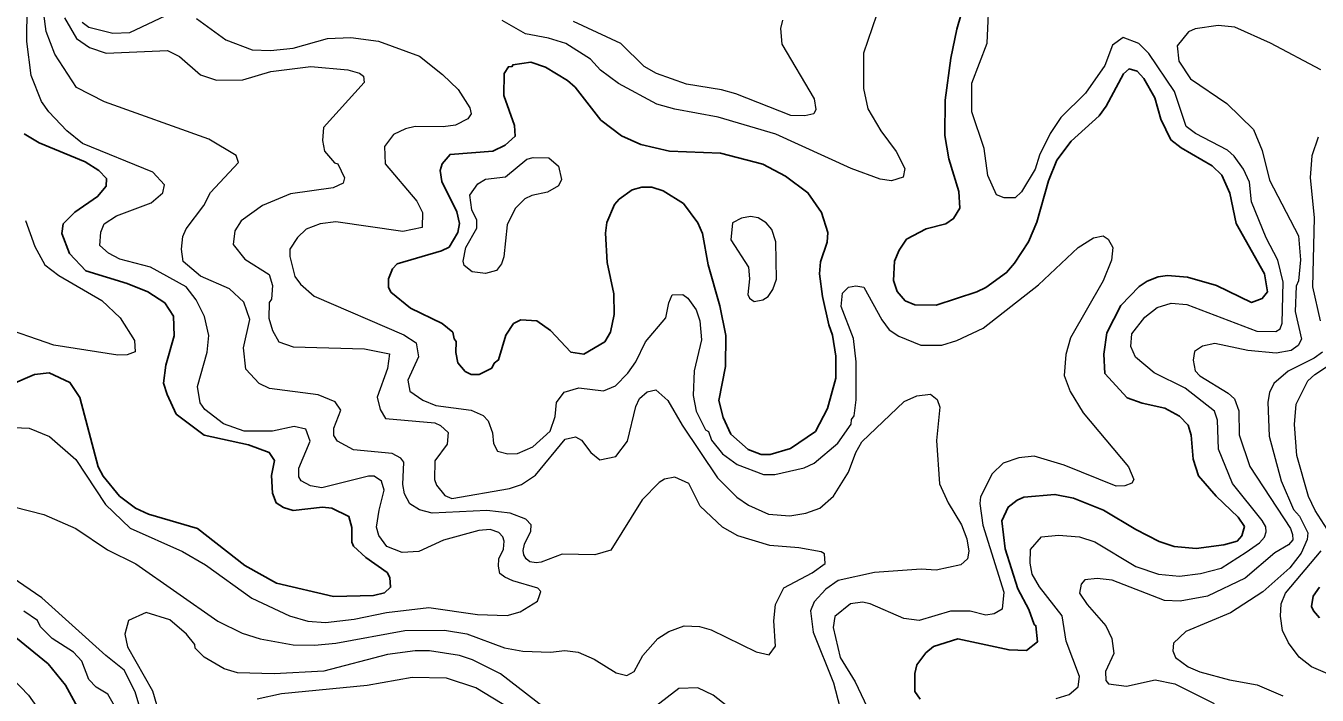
# Model space of a CAD drawing. Extents: x 673.3 to 698.5, y 6984.3 to 7012.3.
# Drawn here: x 676.656 to 678.607, y 7004.196 to 7005.208 of the extents above; entities that cross this region are included whole.
import ezdxf

# ---------------------------------------------------------------- set-up
doc = ezdxf.new("R2010")
doc.units = 0
doc.header["$LTSCALE"] = 0.032
doc.layers.add('1', color=7, linetype='Continuous', lineweight=25)
doc.layers.add('2', color=7, linetype='Continuous', lineweight=13)

msp = doc.modelspace()

# ---------------------------------------------------------------- linework, layer by layer
at = {"layer": '1'}
for points in [[(678.4482, 7004.9961), (678.4016, 7005.0232), (678.3857, 7005.0353), (678.3708, 7005.0664), (678.3619, 7005.0987), (678.345, 7005.1278), (678.3352, 7005.1392), (678.3229, 7005.1425), (678.3143, 7005.135), (678.2882, 7005.0863), (678.2774, 7005.0713), (678.2355, 7005.0334), (678.2139, 7005.0046), (678.2013, 7004.973), (678.1834, 7004.9108), (678.1707, 7004.8808), (678.1499, 7004.8486), (678.1377, 7004.8346), (678.1065, 7004.8122), (678.0927, 7004.8053), (678.0316, 7004.7853), (677.9991, 7004.7857), (677.9847, 7004.7919), (677.9724, 7004.8062), (677.9669, 7004.8225), (677.9684, 7004.8516), (677.9756, 7004.8685), (677.9865, 7004.8849), (678.0163, 7004.9007), (678.0462, 7004.9083), (678.0577, 7004.9161), (678.0671, 7004.9319), (678.0655, 7004.957), (678.0503, 7005.0063), (678.0446, 7005.0418), (678.0451, 7005.0952), (678.0535, 7005.1587), (678.0625, 7005.2025), (678.0844, 7005.2782)], [(676.8675, 7004.6948), (676.8805, 7004.7388), (676.8794, 7004.7686), (676.866, 7004.789), (676.8404, 7004.8057), (676.8095, 7004.8182), (676.7467, 7004.837), (676.7222, 7004.8632), (676.7104, 7004.8935), (676.7128, 7004.908), (676.7301, 7004.9257), (676.7645, 7004.9494), (676.7775, 7004.9654), (676.7779, 7004.9765), (676.7663, 7004.9889), (676.7456, 7005.0017), (676.6766, 7005.0305), (676.6536, 7005.044)], [(678.0074, 7004.19), (677.9992, 7004.2014), (677.9993, 7004.2288), (678.0021, 7004.2415), (678.0158, 7004.2598), (678.0276, 7004.2694), (678.0643, 7004.281), (678.1415, 7004.2644), (678.1681, 7004.2633), (678.1843, 7004.2763), (678.1821, 7004.3009), (678.1793, 7004.3028), (678.1712, 7004.3254), (678.1548, 7004.3567), (678.1354, 7004.417), (678.1307, 7004.4594), (678.1402, 7004.4801), (678.1535, 7004.4904), (678.1637, 7004.4949), (678.2107, 7004.4993), (678.239, 7004.4938), (678.284, 7004.4756), (678.3329, 7004.4461), (678.3685, 7004.428), (678.3909, 7004.4204), (678.4242, 7004.4173), (678.4658, 7004.4231), (678.4859, 7004.4288), (678.4931, 7004.4369), (678.497, 7004.4509), (678.4874, 7004.465), (678.4545, 7004.4964), (678.4277, 7004.5276), (678.4195, 7004.5525), (678.4165, 7004.5889), (678.4119, 7004.6041), (678.3992, 7004.6175), (678.377, 7004.6298), (678.3427, 7004.637), (678.3199, 7004.6455), (678.2862, 7004.6818), (678.2847, 7004.7113), (678.289, 7004.7435), (678.3103, 7004.785), (678.338, 7004.8135), (678.3499, 7004.8215), (678.3669, 7004.8283), (678.3807, 7004.83), (678.4111, 7004.8275), (678.455, 7004.8152), (678.5079, 7004.7894), (678.5239, 7004.7954), (678.532, 7004.8056), (678.5274, 7004.8328), (678.4847, 7004.9089), (678.4749, 7004.9545), (678.4627, 7004.982), (678.4482, 7004.9961)], [(676.6332, 7004.6648), (676.6695, 7004.6803), (676.6914, 7004.6831), (676.7228, 7004.6682), (676.738, 7004.6459), (676.7653, 7004.5411), (676.773, 7004.527), (676.7978, 7004.4967), (676.8219, 7004.4785), (676.8416, 7004.4695), (676.9156, 7004.448), (676.987, 7004.392), (677.0348, 7004.365), (677.1212, 7004.3449), (677.1814, 7004.3463), (677.1979, 7004.3504), (677.2071, 7004.3589), (677.2063, 7004.3736), (677.202, 7004.3815), (677.1699, 7004.4037), (677.1513, 7004.4211), (677.1486, 7004.4269), (677.1485, 7004.4491), (677.1442, 7004.4659), (677.1185, 7004.4783), (677.1042, 7004.4798), (677.0603, 7004.475), (677.0453, 7004.4794), (677.0345, 7004.4864), (677.0288, 7004.5013), (677.0272, 7004.5277), (677.032, 7004.5504), (677.024, 7004.5626), (676.9928, 7004.5741), (676.9256, 7004.5889), (676.8831, 7004.6208), (676.8695, 7004.6501), (676.8644, 7004.6673), (676.8675, 7004.6948)], [(678.6105, 7004.3592), (678.6008, 7004.3457), (678.5983, 7004.3297), (678.6016, 7004.3232), (678.6105, 7004.3126)], [(676.7521, 7004.1457), (676.7162, 7004.2108), (676.6898, 7004.2431), (676.6409, 7004.2829)]]:
    msp.add_lwpolyline(points, dxfattribs=at)
msp.add_lwpolyline([(677.5454, 7004.9376), (677.5526, 7004.9457), (677.5723, 7004.9596), (677.5866, 7004.9635), (677.6018, 7004.9634), (677.6188, 7004.958), (677.6498, 7004.9388), (677.6715, 7004.9095), (677.6786, 7004.8935), (677.6868, 7004.8464), (677.7048, 7004.7841), (677.7135, 7004.7395), (677.713, 7004.6928), (677.7031, 7004.6411), (677.7096, 7004.6153), (677.7213, 7004.5904), (677.7476, 7004.5671), (677.7672, 7004.5597), (677.7807, 7004.5597), (677.8112, 7004.5689), (677.8493, 7004.5944), (677.8674, 7004.6293), (677.8798, 7004.6749), (677.8798, 7004.7081), (677.875, 7004.7401), (677.8692, 7004.7554), (677.8598, 7004.7985), (677.8554, 7004.8325), (677.8566, 7004.8506), (677.8667, 7004.8805), (677.8676, 7004.8951), (677.8581, 7004.9255), (677.8376, 7004.9552), (677.8036, 7004.9804), (677.7693, 7004.9985), (677.7058, 7005.0148), (677.6287, 7005.0182), (677.5853, 7005.0279), (677.556, 7005.0411), (677.525, 7005.0651), (677.4858, 7005.1148), (677.4744, 7005.1248), (677.4411, 7005.145), (677.4193, 7005.1525), (677.3917, 7005.1485), (677.3908, 7005.146), (677.3853, 7005.1456), (677.379, 7005.1353), (677.3782, 7005.1021), (677.3946, 7005.0569), (677.3956, 7005.0405), (677.3802, 7005.0269), (677.3615, 7005.0181), (677.297, 7005.0132), (677.2853, 7004.9989), (677.2821, 7004.9888), (677.2844, 7004.9723), (677.3072, 7004.9264), (677.3112, 7004.9088), (677.3089, 7004.8952), (677.2956, 7004.873), (677.2839, 7004.8672), (677.217, 7004.8478), (677.2102, 7004.8403), (677.2039, 7004.8251), (677.2039, 7004.8123), (677.2076, 7004.805), (677.2373, 7004.7808), (677.2853, 7004.7575), (677.3013, 7004.7445), (677.3032, 7004.7342), (677.3065, 7004.7302), (677.3058, 7004.714), (677.309, 7004.6981), (677.3201, 7004.6853), (677.3291, 7004.6803), (677.3408, 7004.6803), (677.3603, 7004.6903), (677.3638, 7004.6976), (677.3701, 7004.7025), (677.3813, 7004.74), (677.3928, 7004.7574), (677.4038, 7004.7632), (677.428, 7004.7615), (677.4488, 7004.7471), (677.4796, 7004.7143), (677.499, 7004.7113), (677.531, 7004.7299), (677.5395, 7004.7447), (677.5451, 7004.771), (677.5443, 7004.8026), (677.5345, 7004.8498), (677.5321, 7004.8942), (677.5339, 7004.9102)], close=True, dxfattribs=at)
at = {"layer": '2'}
for points in [[(678.2125, 7004.1907), (678.2322, 7004.1968), (678.246, 7004.2085), (678.2477, 7004.2239), (678.2276, 7004.2775), (678.2217, 7004.3158), (678.1875, 7004.3596), (678.1764, 7004.3787), (678.1733, 7004.3952), (678.1738, 7004.4161), (678.1904, 7004.435), (678.2164, 7004.4375), (678.2479, 7004.435), (678.271, 7004.4275), (678.3329, 7004.3901), (678.3672, 7004.3788), (678.3988, 7004.3756), (678.4307, 7004.3797), (678.4619, 7004.388), (678.4998, 7004.4118), (678.5198, 7004.4263), (678.5276, 7004.4349), (678.5299, 7004.4429), (678.5296, 7004.4503), (678.5239, 7004.4601), (678.479, 7004.5159), (678.4577, 7004.5679), (678.4563, 7004.6114), (678.4516, 7004.6253), (678.4073, 7004.6597), (678.3605, 7004.6832), (678.3326, 7004.7065), (678.3253, 7004.7229), (678.3271, 7004.7418), (678.3466, 7004.7674), (678.3653, 7004.7819), (678.3863, 7004.7884), (678.4102, 7004.7865), (678.5157, 7004.746), (678.5443, 7004.7453), (678.5509, 7004.7497), (678.5542, 7004.7582), (678.5557, 7004.8199), (678.5474, 7004.8531), (678.5297, 7004.887), (678.5078, 7004.9413), (678.5046, 7004.971), (678.4956, 7004.991), (678.4818, 7005.0106), (678.4713, 7005.0195), (678.4231, 7005.0446), (678.4091, 7005.0555), (678.3914, 7005.1083), (678.3527, 7005.1658), (678.3376, 7005.1808), (678.3141, 7005.1898), (678.2976, 7005.1782), (678.286, 7005.1474), (678.257, 7005.1055), (678.2196, 7005.0689), (678.2034, 7005.045), (678.1874, 7005.0118), (678.181, 7004.991), (678.1605, 7004.9568), (678.1506, 7004.9473), (678.1341, 7004.9473), (678.1226, 7004.9522), (678.1095, 7004.9812), (678.1038, 7005.0219), (678.0851, 7005.0773), (678.0854, 7005.121), (678.1086, 7005.1815), (678.1119, 7005.2603)], [(677.3706, 7004.4416), (677.3577, 7004.4463), (677.3404, 7004.4447), (677.2872, 7004.4302), (677.2498, 7004.4131), (677.2248, 7004.4114), (677.2013, 7004.4206), (677.1894, 7004.4372), (677.1861, 7004.4499), (677.1898, 7004.4755), (677.1973, 7004.5059), (677.1935, 7004.5192), (677.1823, 7004.527), (677.1738, 7004.527), (677.1036, 7004.5093), (677.0863, 7004.5125), (677.072, 7004.52), (677.0687, 7004.5257), (677.0688, 7004.5389), (677.0856, 7004.5796), (677.0791, 7004.5979), (677.0616, 7004.6019), (677.0286, 7004.5947), (676.9861, 7004.5951), (676.9549, 7004.606), (676.9266, 7004.6275), (676.9194, 7004.6379), (676.9156, 7004.6625), (676.9302, 7004.7144), (676.9326, 7004.7393), (676.9261, 7004.7681), (676.9135, 7004.7935), (676.8984, 7004.8129), (676.8445, 7004.8426), (676.7981, 7004.8546), (676.7812, 7004.8639), (676.7682, 7004.8753), (676.7695, 7004.8957), (676.7747, 7004.9081), (676.7931, 7004.9202), (676.8453, 7004.9398), (676.8631, 7004.9552), (676.8656, 7004.967), (676.848, 7004.9862), (676.7419, 7005.0297), (676.7181, 7005.0486), (676.6908, 7005.0775), (676.6801, 7005.0933), (676.6645, 7005.1323), (676.6575, 7005.1839), (676.6582, 7005.2369)], [(677.2363, 7004.4852), (677.228, 7004.5001), (677.2258, 7004.5145), (677.2274, 7004.5479), (677.2226, 7004.5539), (677.2097, 7004.5613), (677.1511, 7004.5667), (677.1268, 7004.58), (677.1217, 7004.5885), (677.1217, 7004.5993), (677.1322, 7004.6265), (677.1233, 7004.6392), (677.0977, 7004.65), (677.0241, 7004.6595), (677.0087, 7004.667), (676.9888, 7004.6888), (676.9848, 7004.7209), (676.9946, 7004.7637), (676.9856, 7004.7899), (676.9639, 7004.8102), (676.9203, 7004.8289), (676.894, 7004.8511), (676.8912, 7004.8698), (676.8933, 7004.8891), (676.8984, 7004.9005), (676.9249, 7004.9361), (676.9353, 7004.9556), (676.9773, 7005.0009), (676.9741, 7005.0115), (676.9326, 7005.0361), (676.7749, 7005.0925), (676.7329, 7005.1143), (676.7002, 7005.1645), (676.6871, 7005.1988), (676.6834, 7005.2257)], [(676.7512, 7005.2055), (676.7875, 7005.1965), (676.8135, 7005.1974), (676.8678, 7005.2232)], [(677.9414, 7005.2236), (677.9214, 7005.1661), (677.9214, 7005.1128), (677.9283, 7005.0818), (677.9479, 7005.049), (677.9709, 7005.0176), (677.984, 7004.9917), (677.9817, 7004.9786), (677.9639, 7004.9734), (677.9469, 7004.9757), (677.9029, 7004.9919), (677.7892, 7005.0439), (677.7023, 7005.0694), (677.6366, 7005.0814), (677.6092, 7005.0891), (677.5514, 7005.1201), (677.5242, 7005.1407), (677.5094, 7005.157), (677.4717, 7005.1806), (677.4456, 7005.189), (677.411, 7005.1956), (677.376, 7005.2155)], [(676.7148, 7005.2194), (676.7328, 7005.1882), (676.7526, 7005.1749), (676.7775, 7005.1663), (676.87, 7005.1702), (676.8882, 7005.1612), (676.9202, 7005.1332), (676.9444, 7005.1255), (676.9838, 7005.1261), (677.0263, 7005.1386), (677.0866, 7005.146), (677.1427, 7005.1409), (677.1601, 7005.136), (677.1663, 7005.1316), (677.1671, 7005.1219), (677.106, 7005.0537), (677.1046, 7005.0341), (677.1074, 7005.0183), (677.1226, 7005.0004), (677.1276, 7004.9988), (677.1378, 7004.978), (677.1355, 7004.9695), (677.1205, 7004.9627), (677.0559, 7004.9538), (677.0136, 7004.936), (676.9816, 7004.913), (676.9717, 7004.8979), (676.9694, 7004.8768), (676.987, 7004.8547), (677.0239, 7004.8319), (677.0288, 7004.8151), (677.0271, 7004.7945), (677.0239, 7004.7893), (677.0231, 7004.7659), (677.0288, 7004.7469), (677.0386, 7004.73), (677.0601, 7004.7224), (677.1679, 7004.7194), (677.2054, 7004.7117), (677.2026, 7004.6895), (677.1868, 7004.6462), (677.1914, 7004.6274), (677.1997, 7004.6141), (677.2739, 7004.6076), (677.2828, 7004.6036), (677.2941, 7004.5928), (677.2925, 7004.5752), (677.2742, 7004.5501), (677.2737, 7004.5216), (677.2765, 7004.5131), (677.2891, 7004.4978), (677.2995, 7004.4929), (677.3868, 7004.5082), (677.4052, 7004.5145), (677.4259, 7004.5284), (677.471, 7004.583), (677.4867, 7004.5863), (677.4956, 7004.5814), (677.5095, 7004.5627), (677.5232, 7004.5518), (677.5475, 7004.5564), (677.5653, 7004.5797), (677.5778, 7004.6322), (677.5832, 7004.644), (677.595, 7004.6541), (677.6079, 7004.6574), (677.6261, 7004.6411), (677.6478, 7004.6037), (677.7012, 7004.5241), (677.7302, 7004.495), (677.7481, 7004.4829)], [(676.7412, 7005.2129), (676.7512, 7005.2055)], [(676.9139, 7005.2184), (676.9582, 7005.1865), (676.998, 7005.1713), (677.0257, 7005.1704), (677.0602, 7005.1736), (677.112, 7005.1883), (677.1471, 7005.1899), (677.1889, 7005.1843), (677.2511, 7005.1614), (677.2858, 7005.1341), (677.3093, 7005.1114), (677.327, 7005.0835), (677.3291, 7005.0744), (677.3241, 7005.0667), (677.3053, 7005.0572), (677.2865, 7005.0547), (677.2443, 7005.0555), (677.2298, 7005.052), (677.2118, 7005.0431), (677.1982, 7005.0251), (677.199, 7004.9988), (677.247, 7004.9424), (677.2552, 7004.9255), (677.255, 7004.9025), (677.2257, 7004.8968), (677.1246, 7004.9114), (677.1006, 7004.9084), (677.0795, 7004.9004), (677.0668, 7004.8876), (677.0552, 7004.8698), (677.0549, 7004.8587), (677.0624, 7004.8287), (677.0712, 7004.8168), (677.0917, 7004.7987), (677.227, 7004.7403), (677.2459, 7004.7283), (677.2494, 7004.7073), (677.2332, 7004.672), (677.2365, 7004.6552), (677.2558, 7004.6415), (677.2758, 7004.6337), (677.329, 7004.6265), (677.3473, 7004.6187), (677.3545, 7004.6107), (677.361, 7004.5922), (677.3626, 7004.5762), (677.3689, 7004.5649), (677.3841, 7004.5605), (677.3988, 7004.5611), (677.4222, 7004.571), (677.4481, 7004.595), (677.4556, 7004.617), (677.4579, 7004.6384), (677.4694, 7004.6538), (677.4915, 7004.6605), (677.5288, 7004.6558), (677.547, 7004.6634), (677.5658, 7004.6824), (677.5778, 7004.6995), (677.5922, 7004.7299), (677.623, 7004.7664), (677.6273, 7004.789), (677.6328, 7004.8009), (677.6485, 7004.8014), (677.6563, 7004.7961), (677.6687, 7004.7782), (677.6745, 7004.7616), (677.677, 7004.7331), (677.6656, 7004.6863), (677.6641, 7004.6487), (677.6689, 7004.6249), (677.683, 7004.5969), (677.6875, 7004.5945), (677.6921, 7004.5811), (677.7084, 7004.5608), (677.7306, 7004.5447), (677.7704, 7004.5295), (677.7877, 7004.5295), (677.8319, 7004.5396), (677.8472, 7004.5466), (677.8828, 7004.5765), (677.9031, 7004.6057), (677.9036, 7004.6127), (677.9074, 7004.6181), (677.9107, 7004.6424), (677.9107, 7004.6997), (677.9063, 7004.7351), (677.8879, 7004.7835), (677.89, 7004.8036), (677.8988, 7004.8125), (677.9099, 7004.8146), (677.9223, 7004.8127), (677.9492, 7004.763), (677.9605, 7004.7478), (677.975, 7004.7384)], [(677.7992, 7005.2161), (677.796, 7005.2034), (677.7984, 7005.1796), (677.8472, 7005.0971), (677.8497, 7005.081), (677.8465, 7005.0746), (677.833, 7005.0717), (677.8118, 7005.0718), (677.7287, 7005.1048), (677.7071, 7005.1109), (677.6543, 7005.1192), (677.6088, 7005.1356), (677.5905, 7005.1462), (677.5551, 7005.1806), (677.4834, 7005.214)], [(678.6125, 7005.1412), (678.5364, 7005.1812), (678.4824, 7005.2054), (678.4573, 7005.2078), (678.4225, 7005.203), (678.4128, 7005.1983), (678.3954, 7005.1773), (678.3978, 7005.154), (678.4158, 7005.1272), (678.4705, 7005.0903), (678.5107, 7005.0506), (678.5239, 7005.0189), (678.5348, 7004.9743), (678.5785, 7004.8902), (678.5817, 7004.8538), (678.5785, 7004.8222), (678.5753, 7004.814), (678.5736, 7004.7757), (678.5835, 7004.734), (678.5782, 7004.7246)], [(678.6087, 7005.0392), (678.5989, 7005.0111), (678.5964, 7004.9782), (678.6022, 7004.9175), (678.5998, 7004.8131), (678.6114, 7004.7616)], [(676.6558, 7004.9135), (676.6698, 7004.874), (676.6848, 7004.8465), (676.706, 7004.8303), (676.7709, 7004.7922), (676.7988, 7004.7663), (676.8204, 7004.7317), (676.8215, 7004.715), (676.8094, 7004.7102), (676.7954, 7004.7098), (676.6983, 7004.7247), (676.611, 7004.755)], [(677.975, 7004.7384), (678.0082, 7004.725), (678.0398, 7004.725), (678.0628, 7004.7317), (678.1022, 7004.7504), (678.1858, 7004.8159), (678.2459, 7004.8724), (678.2691, 7004.8869), (678.2835, 7004.8903), (678.2912, 7004.885), (678.2983, 7004.8727), (678.2961, 7004.8535), (678.2839, 7004.8221), (678.2343, 7004.7361), (678.2272, 7004.7109), (678.225, 7004.6789), (678.2338, 7004.6546), (678.2537, 7004.6226), (678.3218, 7004.5412), (678.3302, 7004.5218), (678.3269, 7004.5165), (678.3165, 7004.5122), (678.3034, 7004.5116), (678.2245, 7004.5436), (678.1796, 7004.5571), (678.1564, 7004.5547), (678.1325, 7004.5465), (678.1162, 7004.5306), (678.0984, 7004.4956), (678.0973, 7004.4858), (678.102, 7004.4528), (678.1337, 7004.3515), (678.1313, 7004.3261), (678.1189, 7004.319), (678.1066, 7004.317), (678.0827, 7004.3227), (678.0531, 7004.3227), (678.0056, 7004.3088), (677.9824, 7004.3117), (677.9319, 7004.334), (677.9202, 7004.3364), (677.9022, 7004.3337), (677.8781, 7004.3149), (677.8758, 7004.2982), (677.8864, 7004.2527), (677.909, 7004.2162), (677.9315, 7004.168)], [(678.5782, 7004.7246), (678.5677, 7004.7167), (678.5449, 7004.7128), (678.502, 7004.7168), (678.4524, 7004.7272), (678.4339, 7004.7234), (678.4218, 7004.7153), (678.4198, 7004.7023), (678.4227, 7004.686), (678.4297, 7004.6784), (678.4727, 7004.6524), (678.4822, 7004.6435), (678.4888, 7004.6258), (678.4893, 7004.5891), (678.5054, 7004.5415), (678.5667, 7004.4479), (678.5697, 7004.4389), (678.5703, 7004.4305), (678.5637, 7004.4233), (678.543, 7004.4112), (678.4981, 7004.3727), (678.4414, 7004.3454), (678.4001, 7004.3382), (678.3763, 7004.339), (678.2972, 7004.3697), (678.2747, 7004.3723), (678.256, 7004.3704), (678.2505, 7004.3635), (678.2479, 7004.3499), (678.2593, 7004.3327), (678.2876, 7004.3009), (678.2967, 7004.2816), (678.3, 7004.2587), (678.287, 7004.2319), (678.2875, 7004.218), (678.2919, 7004.2132), (678.3189, 7004.2095), (678.3621, 7004.2191), (678.3919, 7004.2132), (678.4512, 7004.1834)], [(678.6149, 7004.7141), (678.6024, 7004.7054), (678.5632, 7004.6857), (678.5417, 7004.667), (678.5348, 7004.6535), (678.5322, 7004.6388), (678.5346, 7004.5871), (678.5526, 7004.5199), (678.5713, 7004.4766), (678.5803, 7004.4665), (678.593, 7004.4414), (678.5919, 7004.4309), (678.583, 7004.4104), (678.5659, 7004.3881), (678.525, 7004.3521), (678.4762, 7004.3203), (678.4086, 7004.2919), (678.39, 7004.2743), (678.3888, 7004.2627), (678.393, 7004.2527), (678.4122, 7004.2389), (678.4297, 7004.2309), (678.4743, 7004.2192), (678.5161, 7004.2115), (678.5553, 7004.1947)], [(678.6222, 7004.447), (678.604, 7004.4752), (678.5938, 7004.496), (678.5764, 7004.558), (678.5728, 7004.6052), (678.5751, 7004.6356), (678.5928, 7004.6709), (678.6032, 7004.6803), (678.6562, 7004.7155)], [(677.7481, 7004.4829), (677.7782, 7004.4694), (677.8103, 7004.4667), (677.8346, 7004.4709), (677.8556, 7004.4786), (677.8762, 7004.4968), (677.899, 7004.5329), (677.9099, 7004.5628), (677.9189, 7004.5788), (677.983, 7004.6397), (678.0022, 7004.6484), (678.0228, 7004.6508), (678.0329, 7004.6426), (678.0369, 7004.631), (678.032, 7004.5809), (678.0366, 7004.5151), (678.0497, 7004.4868), (678.0698, 7004.4531), (678.0778, 7004.432), (678.0809, 7004.4137), (678.0788, 7004.4021), (678.0685, 7004.3927), (678.0312, 7004.3849), (678.0086, 7004.3862), (677.9384, 7004.3812), (677.8833, 7004.3691), (677.8645, 7004.3562), (677.8471, 7004.337), (677.8416, 7004.3231), (677.8455, 7004.2909), (677.8765, 7004.2143), (677.8857, 7004.1775)], [(676.626, 7004.6011), (676.6612, 7004.5996), (676.6918, 7004.5867), (676.7319, 7004.5519), (676.7765, 7004.4838), (676.8138, 7004.4482), (676.8931, 7004.4129), (676.9276, 7004.393), (676.9977, 7004.3427), (677.0546, 7004.3156), (677.082, 7004.3079), (677.1089, 7004.3056), (677.152, 7004.3105), (677.2009, 7004.321), (677.2649, 7004.3284), (677.3384, 7004.3178), (677.3833, 7004.3162), (677.403, 7004.3219), (677.429, 7004.338), (677.4323, 7004.3466), (677.4341, 7004.3528), (677.4296, 7004.3574), (677.3918, 7004.3686), (677.3799, 7004.3742), (677.3725, 7004.38), (677.3702, 7004.3909), (677.3709, 7004.4021), (677.3776, 7004.4166), (677.379, 7004.4285), (677.3769, 7004.4352), (677.3706, 7004.4416)], [(676.6381, 7004.4807), (676.6833, 7004.469), (676.7318, 7004.4479), (676.7798, 7004.4156), (676.8222, 7004.3946), (676.946, 7004.3078), (676.983, 7004.2898), (677.0104, 7004.2811), (677.0599, 7004.272), (677.0925, 7004.2714), (677.1243, 7004.2746), (677.2286, 7004.2934), (677.2889, 7004.2941), (677.3225, 7004.2885), (677.3792, 7004.2675), (677.4069, 7004.2624), (677.4488, 7004.2608), (677.4705, 7004.2632), (677.4904, 7004.2607), (677.5147, 7004.2503), (677.5478, 7004.2296), (677.5643, 7004.2258), (677.5753, 7004.2317), (677.5881, 7004.256), (677.6108, 7004.2817), (677.6274, 7004.2921), (677.6507, 7004.3007), (677.674, 7004.2999), (677.6915, 7004.2947), (677.7593, 7004.2615), (677.7792, 7004.257), (677.7885, 7004.27), (677.7861, 7004.3083), (677.7889, 7004.3327), (677.8014, 7004.358), (677.8443, 7004.3806), (677.8637, 7004.3951), (677.8626, 7004.4094), (677.8575, 7004.4126), (677.8237, 7004.4188), (677.7801, 7004.422), (677.7319, 7004.4365), (677.7087, 7004.4498), (677.6751, 7004.4817), (677.6578, 7004.5159), (677.6367, 7004.5253), (677.6208, 7004.5221), (677.6127, 7004.5172), (677.5872, 7004.491), (677.5401, 7004.4148), (677.5159, 7004.4082), (677.4662, 7004.4089), (677.4348, 7004.3971), (677.4271, 7004.3957), (677.4176, 7004.3975), (677.4122, 7004.402), (677.4085, 7004.4079), (677.4074, 7004.4147), (677.4094, 7004.4239), (677.4193, 7004.4437), (677.4196, 7004.4534), (677.4115, 7004.4618), (677.3879, 7004.4708), (677.3525, 7004.4749), (677.2701, 7004.4707), (677.2511, 7004.4758), (677.2363, 7004.4852)], [(678.6233, 7004.2281), (678.5984, 7004.2386), (678.5797, 7004.2531), (678.5635, 7004.2752), (678.5544, 7004.2936), (678.5517, 7004.3152), (678.5525, 7004.3339), (678.5591, 7004.3498), (678.6131, 7004.4141)], [(676.8329, 7004.1622), (676.8214, 7004.2007), (676.8048, 7004.2339), (676.777, 7004.2556), (676.6804, 7004.3432), (676.6356, 7004.3735)], [(676.7982, 7004.1657), (676.7801, 7004.1974), (676.7624, 7004.208), (676.7514, 7004.2197), (676.741, 7004.2472), (676.728, 7004.2609), (676.696, 7004.2815), (676.6782, 7004.2993), (676.6737, 7004.3089), (676.6533, 7004.3226)], [(677.4801, 7004.1454), (677.3733, 7004.2281), (677.3312, 7004.2492), (677.3111, 7004.2559), (677.2661, 7004.2631), (677.2443, 7004.2631), (677.2026, 7004.2575), (677.1065, 7004.2323), (677.0316, 7004.2282), (676.9758, 7004.2298), (676.9557, 7004.2358), (676.9256, 7004.2533), (676.9119, 7004.267), (676.9113, 7004.2723), (676.899, 7004.2879), (676.8738, 7004.3096), (676.8382, 7004.321), (676.8114, 7004.3088), (676.8057, 7004.288), (676.8098, 7004.2691), (676.8474, 7004.2023), (676.8624, 7004.1527)], [(676.623, 7004.2348), (676.6604, 7004.1957), (676.7125, 7004.1216), (676.7192, 7004.1038), (676.7233, 7004.0874), (676.7224, 7004.0802), (676.7195, 7004.0749), (676.7123, 7004.0717), (676.7043, 7004.071), (676.6813, 7004.075), (676.6384, 7004.0865)], [(677.4017, 7004.1671), (677.3361, 7004.2068), (677.2918, 7004.2216), (677.2398, 7004.2226), (677.1717, 7004.2103), (677.0423, 7004.198), (677.0057, 7004.1899)], [(677.7158, 7004.1795), (677.6943, 7004.196), (677.6713, 7004.2069), (677.6426, 7004.2059), (677.6076, 7004.1789)]]:
    msp.add_lwpolyline(points, dxfattribs=at)
for points in [[(677.339, 7004.9686), (677.3504, 7004.9756), (677.3809, 7004.9792), (677.4131, 7005.0061), (677.4224, 7005.0084), (677.4464, 7005.0082), (677.4611, 7004.9952), (677.4652, 7004.975), (677.461, 7004.9659), (677.4443, 7004.956), (677.4208, 7004.9513), (677.4098, 7004.9459), (677.3956, 7004.9316), (677.3831, 7004.9068), (677.3782, 7004.8583), (677.3747, 7004.8477), (677.3673, 7004.8378), (677.3507, 7004.8333), (677.3303, 7004.8358), (677.3182, 7004.8452), (677.3171, 7004.8519), (677.3208, 7004.8725), (677.3374, 7004.9019), (677.3374, 7004.9138), (677.3301, 7004.9294), (677.3268, 7004.9518)], [(677.7894, 7004.8808), (677.7832, 7004.8995), (677.7747, 7004.9098), (677.7625, 7004.9171), (677.7511, 7004.9195), (677.7371, 7004.917), (677.7235, 7004.9098), (677.721, 7004.884), (677.748, 7004.8425), (677.7494, 7004.8249), (677.7471, 7004.8016), (677.7495, 7004.7959), (677.7567, 7004.791), (677.7693, 7004.7932), (677.7774, 7004.7985), (677.7845, 7004.809), (677.7902, 7004.8244)]]:
    msp.add_lwpolyline(points, close=True, dxfattribs=at)

doc.saveas('drawing.dxf')
